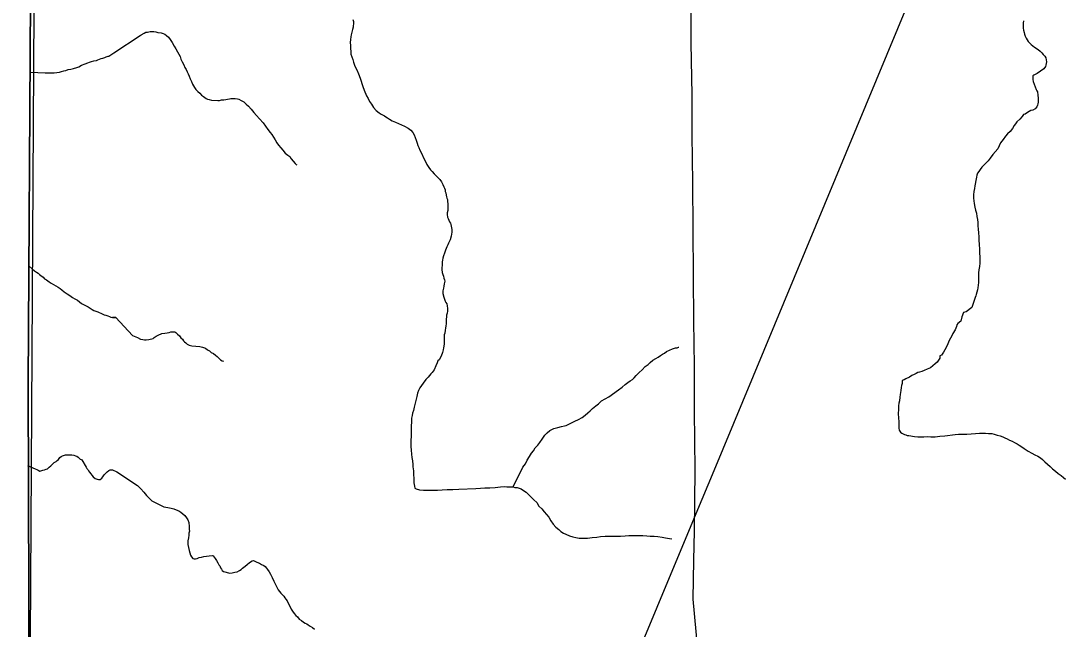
# Model space of a CAD drawing. Extents: x 2010165 to 2382125, y 1060529 to 1407316.
# Drawn here: x 2139493 to 2147994, y 1208766 to 1213712 of the extents above; entities that cross this region are included whole.
import ezdxf

# ---------------------------------------------------------------- set-up
doc = ezdxf.new("R2010")
doc.units = 0
for name, color, linetype in [('GM_X_Adjacent_County', 7, 'Continuous'), ('GM_X_Corporation', 7, 'Continuous'), ('GM_X_County', 7, 'Continuous'), ('GM_X_Minor_River', 7, 'Continuous'), ('GM_X_Rail_Line', 7, 'Continuous'), ('GM_X_State_Route', 7, 'Continuous')]:
    doc.layers.add(name, color=color, linetype=linetype)

msp = doc.modelspace()

# ---------------------------------------------------------------- linework, layer by layer
at = {"layer": 'GM_X_Adjacent_County'}
msp.add_lwpolyline([(2139646.1, 1221239.5), (2139604.7, 1218402.7), (2139571.8, 1213893.1), (2139553.6, 1210761.2), (2139563.1, 1207294.1), (2139522.3, 1201475.3), (2139521.7, 1198873.5), (2139549.1, 1193676.6), (2134076.1, 1193549.4), (2129443.2, 1193492.7), (2126053.1, 1193488.1), (2117908.3, 1193445.4), (2113522.7, 1193410.7)], dxfattribs=at)
at = {"layer": 'GM_X_Corporation'}
msp.add_lwpolyline([(2154020.1, 1193994.5), (2151351.3, 1193919.5), (2151107.4, 1193912.6), (2150229, 1193893.7), (2145028.4, 1193800.8), (2144321.2, 1193786.8), (2140581.8, 1193696.4), (2139549.1, 1193676.6), (2139563.1, 1207294.1), (2139646.1, 1221239.5)], dxfattribs=at)
at = {"layer": 'GM_X_County'}
msp.add_lwpolyline([(2158006.9, 1194141.9), (2151106.9, 1193912.6), (2145028.4, 1193800.8), (2144321.2, 1193786.8), (2140581.8, 1193696.4), (2139549.1, 1193676.6), (2139521.7, 1198873.5), (2139522.3, 1201475.3), (2139563.1, 1207294.1), (2139553.6, 1210761.2), (2139571.8, 1213893.1), (2139604.7, 1218402.7), (2139646.1, 1221239.5)], dxfattribs=at)
at = {"layer": 'GM_X_Minor_River'}
for points in [[(2142196.8, 1213724.7), (2142201, 1213708.7), (2142201.1, 1213698.7), (2142201.3, 1213686.7), (2142199.4, 1213674.6), (2142197.6, 1213660.5), (2142193.8, 1213642.4), (2142188.1, 1213620.3), (2142182.4, 1213600.2), (2142178.6, 1213582.1), (2142176.9, 1213562), (2142175.2, 1213535.9), (2142175.5, 1213511.8), (2142175.8, 1213487.7), (2142178.2, 1213463.7), (2142180.4, 1213441.6), (2142186.7, 1213419.6), (2142195, 1213397.7), (2142201.3, 1213375.7), (2142209.7, 1213351.7), (2142217.9, 1213333.8), (2142228.2, 1213313.8), (2142240.6, 1213281.9), (2142255.1, 1213247.9), (2142278.1, 1213178), (2142288.4, 1213150), (2142307.1, 1213102.1), (2142319.4, 1213080.2), (2142331.7, 1213058.3), (2142348.1, 1213034.4), (2142364.4, 1213008.5), (2142384.8, 1212984.7), (2142411.1, 1212964.9), (2142427.3, 1212953.1), (2142443.4, 1212945.3), (2142453.5, 1212939.4), (2142463.6, 1212933.5), (2142477.7, 1212923.6), (2142493.9, 1212913.8), (2142516.1, 1212900), (2142542.3, 1212888.3), (2142616.9, 1212855.1), (2142647.1, 1212841.4), (2142667.4, 1212823.6), (2142683.6, 1212805.8), (2142693.9, 1212785.8), (2142702.2, 1212763.9), (2142710.5, 1212741.9), (2142718.9, 1212717.9), (2142725.1, 1212700), (2142733.3, 1212682), (2142741.7, 1212660), (2142754, 1212636.1), (2142774.6, 1212594.2), (2142786.9, 1212568.3), (2142799.3, 1212544.4), (2142813.6, 1212520.5), (2142827.9, 1212502.6), (2142842.1, 1212486.7), (2142858.4, 1212468.9), (2142874.6, 1212453), (2142890.8, 1212437.2), (2142905.1, 1212421.3), (2142917.3, 1212403.4), (2142927.6, 1212381.4), (2142937.9, 1212363.5), (2142942, 1212351.5), (2142946.2, 1212337.5), (2142948.4, 1212325.5), (2142952.5, 1212313.5), (2142954.8, 1212295.5), (2142959, 1212281.5), (2142961.1, 1212271.5), (2142965.3, 1212259.5), (2142967.5, 1212243.5), (2142969.8, 1212223.4), (2142970.1, 1212195.4), (2142968.4, 1212171.3), (2142964.7, 1212151.2), (2142964.9, 1212137.1), (2142967.1, 1212117.1), (2142971.3, 1212105.1), (2142977.5, 1212091.1), (2142983.7, 1212079.2), (2142989.8, 1212067.2), (2142994, 1212057.2), (2143002.5, 1212017.2)], [(2147654.4, 1213713.5), (2147652.7, 1213695.4), (2147652.9, 1213677.4), (2147653.2, 1213653.3), (2147655.4, 1213637.3), (2147659.7, 1213617.3), (2147663.9, 1213603.3), (2147670.1, 1213587.3), (2147678.3, 1213571.4), (2147686.5, 1213559.4), (2147694.7, 1213545.5), (2147706.9, 1213531.6), (2147719.1, 1213519.7), (2147731.2, 1213509.8), (2147745.4, 1213500), (2147773.7, 1213480.2), (2147791.9, 1213466.4), (2147806.1, 1213452.6), (2147816.3, 1213438.6), (2147828.5, 1213424.8), (2147836.7, 1213410.8), (2147840.9, 1213394.8), (2147843.1, 1213378.8), (2147841.3, 1213364.7), (2147837.5, 1213352.6), (2147833.6, 1213342.6), (2147821.8, 1213322.3), (2147794, 1213303.9), (2147766.2, 1213283.5), (2147740.4, 1213271.2), (2147730.4, 1213267), (2147730.6, 1213255), (2147730.8, 1213236.9), (2147735, 1213218.9), (2147759.9, 1213155.1), (2147764.1, 1213145.1), (2147770.2, 1213135.1), (2147772.5, 1213109.1), (2147774.9, 1213083), (2147775.1, 1213064.9), (2147775.3, 1213052.9), (2147773.5, 1213036.8), (2147769.6, 1213026.8), (2147763.8, 1213014.6), (2147749.9, 1212998.4), (2147732.1, 1212986.2), (2147714.1, 1212983.9), (2147688.2, 1212967.6), (2147670.4, 1212955.3), (2147656.4, 1212951.1), (2147644.6, 1212934.9), (2147626.8, 1212912.7), (2147601.1, 1212892.3), (2147589.3, 1212876.1), (2147579.4, 1212861.9), (2147565.7, 1212837.7), (2147546, 1212813.4), (2147526.2, 1212795.1), (2147508.4, 1212774.8), (2147488.8, 1212748.4), (2147467.1, 1212720.1), (2147445.7, 1212671.7), (2147406.2, 1212627.1), (2147384.6, 1212596.7), (2147368.8, 1212574.4), (2147355, 1212560.2), (2147341.1, 1212546), (2147327.3, 1212533.8)], [(2140250.8, 1213452.2), (2140463.4, 1213595.1), (2140473.4, 1213599.2), (2140497.3, 1213611.6), (2140511.2, 1213619.8), (2140525.2, 1213621.9), (2140535.2, 1213624.1), (2140547.2, 1213626.2), (2140561.2, 1213626.4), (2140575.2, 1213626.6), (2140593.3, 1213622.8), (2140609.4, 1213619), (2140635.5, 1213615.3), (2140651.6, 1213609.4), (2140665.7, 1213603.6), (2140679.8, 1213593.7), (2140694, 1213579.9), (2140708.3, 1213562), (2140724.7, 1213536.1), (2140741.1, 1213508.2), (2140755.4, 1213484.3), (2140767.7, 1213460.4), (2140778, 1213442.5), (2140790.3, 1213422.6), (2140796.5, 1213402.6), (2140806.8, 1213380.6), (2140819.2, 1213354.7), (2140829.5, 1213332.8), (2140839.7, 1213316.8), (2140846, 1213298.8), (2140854.2, 1213280.9), (2140862.5, 1213262.9), (2140870.8, 1213241), (2140881.1, 1213221), (2140889.4, 1213199.1), (2140899.6, 1213185.1), (2140905.8, 1213171.2), (2140918, 1213155.3), (2140934.3, 1213137.4), (2140950.5, 1213123.6), (2140964.7, 1213107.7), (2140978.8, 1213097.8), (2140991, 1213090), (2141001.1, 1213082.1), (2141013.2, 1213076.2), (2141025.3, 1213072.3), (2141045.4, 1213066.6), (2141095.5, 1213065.2), (2141111.5, 1213065.3), (2141127.5, 1213069.6), (2141145.5, 1213071.8), (2141161.5, 1213074), (2141175.5, 1213076.2), (2141191.5, 1213078.4), (2141203.5, 1213080.5), (2141213.5, 1213080.7), (2141237.5, 1213080.9), (2141255.6, 1213079.2), (2141267.7, 1213075.3), (2141285.8, 1213065.5), (2141308, 1213053.7), (2141326.3, 1213035.9), (2141346.5, 1213018.1), (2141366.9, 1212994.3), (2141389.3, 1212968.4), (2141411.6, 1212942.6), (2141436, 1212916.9), (2141464.5, 1212883.1), (2141484.9, 1212855.3), (2141503.3, 1212829.4), (2141521.6, 1212805.6), (2141535.9, 1212787.7), (2141550.2, 1212765.8), (2141562.5, 1212743.9), (2141576.8, 1212722), (2141591.1, 1212702.1), (2141609.4, 1212680.2), (2141625.7, 1212660.4), (2141644, 1212636.5), (2141666.3, 1212620.7), (2141682.5, 1212608.9), (2141694.7, 1212591), (2141709, 1212571.1), (2141725.3, 1212553.2), (2141733.4, 1212543.3), (2141739.5, 1212541.4)], [(2139571.7, 1213296.3), (2139690.3, 1213291.1), (2139700.3, 1213289.2), (2139714.3, 1213289.4), (2139738.4, 1213289.7), (2139764.5, 1213290.1), (2139786.5, 1213292.4), (2139808.5, 1213296.8), (2139824.5, 1213301), (2139842.4, 1213305.3), (2139860.4, 1213309.6), (2139878.4, 1213315.9), (2139900.4, 1213320.2), (2139922.3, 1213326.5), (2139948.3, 1213332.9), (2139966.3, 1213339.2), (2139988.1, 1213351.6), (2140016, 1213364), (2140038, 1213370.4), (2140052, 1213376.6), (2140067.9, 1213382.8), (2140087.9, 1213387.1), (2140107.9, 1213391.4), (2140119.9, 1213395.6), (2140133.8, 1213401.9), (2140145.8, 1213406), (2140161.8, 1213408.3), (2140175.7, 1213414.5), (2140187.7, 1213420.7), (2140203.6, 1213424.9), (2140209.7, 1213425), (2140250.8, 1213452.1)], [(2147327.3, 1212533.8), (2147315.4, 1212521.6), (2147303.6, 1212503.4), (2147291.8, 1212487.2), (2147282, 1212473.1), (2147276.2, 1212458.9), (2147272.4, 1212440.8), (2147270.6, 1212428.8), (2147259.3, 1212370.4), (2147255.6, 1212348.3), (2147251.9, 1212324.2), (2147248.2, 1212298.1), (2147248.6, 1212272), (2147250.9, 1212248), (2147255.2, 1212227.9), (2147259.6, 1212197.9), (2147265.9, 1212173.9), (2147272.2, 1212147.9), (2147276.6, 1212121.9), (2147280.9, 1212097.8), (2147283.3, 1212071.8), (2147283.6, 1212045.7), (2147285.9, 1212019.7), (2147290.3, 1211989.6), (2147290.8, 1211957.5), (2147293.1, 1211927.5), (2147293.6, 1211895.4), (2147296.1, 1211853.3), (2147298.6, 1211821.2), (2147298.9, 1211795.1), (2147299.3, 1211767), (2147299.6, 1211741), (2147297.9, 1211714.9), (2147292.3, 1211688.7), (2147288.6, 1211664.6), (2147288.8, 1211644.5), (2147289.1, 1211624.5), (2147289.4, 1211604.4), (2147289.6, 1211584.3), (2147285.9, 1211562.2), (2147284.2, 1211542.1), (2147280.4, 1211524.1), (2147276.6, 1211505.9), (2147268.9, 1211487.8), (2147267, 1211475.7), (2147263.2, 1211463.6), (2147234.2, 1211381), (2147188.6, 1211346.4), (2147166.6, 1211340.1), (2147153, 1211305.8), (2147145.5, 1211271.6), (2147121.7, 1211251.2), (2147113.8, 1211241.1), (2147110, 1211227), (2147098.4, 1211198.8), (2147080.7, 1211170.5), (2147070.9, 1211152.3), (2147061.2, 1211132.1), (2147051.4, 1211112), (2147039.7, 1211085.7), (2147026.1, 1211057.5), (2147004.5, 1211019.1), (2146986.8, 1210994.8), (2146974.9, 1210988.6), (2146973.1, 1210968.6), (2146953.5, 1210936.2), (2146935.7, 1210924), (2146917.8, 1210907.7), (2146898, 1210891.4), (2146872.1, 1210879), (2146848.2, 1210868.7), (2146828.3, 1210860.4), (2146808.3, 1210856.2), (2146794.4, 1210852), (2146780.4, 1210845.8), (2146764.5, 1210837.6), (2146746.6, 1210827.3), (2146726.7, 1210815.1), (2146696.9, 1210800.6), (2146682.9, 1210794.4), (2146669, 1210788.3), (2146667.3, 1210764.2), (2146663.5, 1210748.1), (2146659.7, 1210730), (2146656, 1210707.9), (2146654.2, 1210689.8), (2146652.4, 1210673.7), (2146648.7, 1210651.6), (2146645.1, 1210623.5), (2146641.3, 1210603.3), (2146637.6, 1210583.2), (2146637.8, 1210569.2), (2146638.1, 1210545.1), (2146636.3, 1210527.1), (2146636.5, 1210511), (2146636.8, 1210490.9), (2146639, 1210478.9), (2146639.3, 1210456.9), (2146639.5, 1210440.8), (2146639.7, 1210424.8), (2146639.8, 1210414.8)], [(2143002.5, 1212017.2), (2143002.8, 1211995.1), (2142997.2, 1211963), (2142987.6, 1211930.8), (2142975.9, 1211904.5), (2142968.1, 1211892.4), (2142960.3, 1211874.2), (2142950.6, 1211848), (2142942.9, 1211823.9), (2142935.2, 1211801.7), (2142929.4, 1211783.6), (2142925.7, 1211767.5), (2142921.8, 1211753.4), (2142922, 1211741.3), (2142922.2, 1211723.3), (2142920.4, 1211707.2), (2142920.6, 1211691.2), (2142923, 1211667.1), (2142929.2, 1211649.2), (2142933.4, 1211635.2), (2142937.6, 1211621.2), (2142941.8, 1211607.2), (2142943.9, 1211595.2), (2142940.2, 1211573.1), (2142936.5, 1211554.9), (2142932.7, 1211538.8), (2142928.9, 1211516.7), (2142929.2, 1211496.7), (2142935.6, 1211466.7), (2142941.8, 1211448.7), (2142948.1, 1211432.7), (2142954.2, 1211422.8), (2142960.3, 1211412.8), (2142964.6, 1211394.8), (2142966.9, 1211372.8), (2142967.1, 1211352.7), (2142963.4, 1211334.6), (2142959.6, 1211320.5), (2142957.8, 1211304.4), (2142956, 1211286.3), (2142956.3, 1211266.3), (2142954.5, 1211248.2), (2142952.7, 1211232.1), (2142950.9, 1211214.1), (2142947.1, 1211198), (2142943.5, 1211171.8), (2142939.6, 1211159.8), (2142939.9, 1211139.7), (2142938.2, 1211115.6), (2142938.6, 1211083.5), (2142935, 1211053.4), (2142931.2, 1211037.3), (2142925.5, 1211015.1), (2142913.8, 1210986.9), (2142898.2, 1210956.6), (2142888.3, 1210948.5), (2142882.5, 1210930.3), (2142872.8, 1210906.1), (2142857.2, 1210873.9), (2142841.5, 1210853.6), (2142831.6, 1210843.4), (2142819.7, 1210829.2), (2142807.9, 1210815.1), (2142790.1, 1210794.8), (2142768.5, 1210766.4), (2142740.9, 1210728), (2142729.2, 1210707.8), (2142721.5, 1210685.6), (2142715.8, 1210657.4), (2142694.9, 1210570.9), (2142689.2, 1210544.8), (2142681.5, 1210522.6), (2142677.8, 1210502.5), (2142674.1, 1210480.4), (2142672.5, 1210450.3), (2142670.9, 1210418.2), (2142671.3, 1210388.1), (2142669.7, 1210357.9), (2142670, 1210331.9), (2142668.4, 1210301.8), (2142668.7, 1210275.7), (2142669, 1210251.6), (2142671.4, 1210221.6), (2142673.9, 1210189.5), (2142676.2, 1210161.4), (2142680.6, 1210133.4), (2142683, 1210105.3), (2142685.3, 1210085.3), (2142687.5, 1210069.3), (2142689.7, 1210053.2), (2142689.9, 1210037.2), (2142690.1, 1210021.2), (2142692.5, 1209993.1), (2142693, 1209955), (2142697.3, 1209929), (2142701.5, 1209913), (2142711.6, 1209907.1), (2142739.8, 1209899.4), (2142769.9, 1209895.8), (2142803.9, 1209896.2), (2142844, 1209896.7)], [(2139560.2, 1211717.1), (2139585.1, 1211696.3), (2139603.4, 1211680.5), (2139621.6, 1211668.7), (2139633.7, 1211660.9), (2139643.9, 1211651), (2139656.1, 1211641.1), (2139674.3, 1211627.4), (2139686.5, 1211615.5), (2139700.7, 1211607.7), (2139712.8, 1211599.8), (2139725, 1211590), (2139741.2, 1211580.2), (2139759.4, 1211568.4), (2139777.6, 1211558.6), (2139795.8, 1211546.9), (2139812, 1211537.1), (2139828.2, 1211525.3), (2139846.5, 1211509.5), (2139870.8, 1211493.8), (2139891, 1211480), (2139913.3, 1211464.3), (2139933.5, 1211452.6), (2139953.7, 1211440.8), (2139972, 1211427), (2139988.2, 1211415.2), (2140030.6, 1211391.8), (2140040.7, 1211385.9), (2140056.9, 1211376.1), (2140073.1, 1211366.3), (2140087.3, 1211358.5), (2140103.4, 1211352.7), (2140119.5, 1211346.9), (2140129.6, 1211341), (2140143.8, 1211335.2), (2140153.9, 1211329.3), (2140172, 1211321.6), (2140186.1, 1211319.8), (2140200.2, 1211314), (2140214.3, 1211308.2), (2140226.4, 1211302.3), (2140238.5, 1211300.5), (2140265.7, 1211300.7), (2140265.7, 1211300.7), (2140238.5, 1211300.5)], [(2140265.7, 1211300.8), (2140403.3, 1211154.7), (2140441.6, 1211137.1), (2140467.8, 1211125.4), (2140485.9, 1211121.6), (2140499.9, 1211119.8), (2140513.9, 1211119.9), (2140535.9, 1211122.2), (2140569.9, 1211130.6), (2140579.8, 1211138.8), (2140593.7, 1211149), (2140611.6, 1211157.2), (2140641.5, 1211169.6), (2140665.5, 1211173.9), (2140685.5, 1211176.2), (2140699.5, 1211178.4), (2140713.5, 1211182.6), (2140725.5, 1211184.7), (2140735.5, 1211184.8), (2140745.5, 1211183), (2140755.6, 1211177.1), (2140769.8, 1211165.2), (2140784, 1211151.3), (2140796.2, 1211135.4), (2140810.4, 1211123.6), (2140818.6, 1211111.6), (2140826.7, 1211101.7), (2140836.8, 1211093.8), (2140847, 1211083.9), (2140863.1, 1211076.1), (2140885.2, 1211070.3), (2140951.4, 1211065.1), (2140971.5, 1211059.3), (2140995.7, 1211049.6), (2141011.9, 1211037.8), (2141028, 1211027.9), (2141042.2, 1211016.1), (2141060.4, 1211006.3), (2141076.6, 1210994.4), (2141090.7, 1210982.6), (2141104.9, 1210968.7), (2141119.1, 1210956.8), (2141133.3, 1210947), (2141143.3, 1210945.1), (2141143.3, 1210945.1), (2141143.3, 1210947.1)], [(2143501.3, 1209922.6), (2143578.8, 1210082.2), (2143602.5, 1210110.6), (2143616.2, 1210138.9), (2143633.8, 1210171.2), (2143651.5, 1210197.5), (2143665.2, 1210215.7), (2143681, 1210240), (2143700.7, 1210262.3), (2143718.4, 1210284.6), (2143738.1, 1210310.9), (2143757.7, 1210343.2), (2143777.5, 1210361.5), (2143799.3, 1210381.9), (2143831.2, 1210396.3), (2143865.1, 1210406.8), (2143895, 1210415.1), (2143919, 1210419.4), (2143933, 1210421.6), (2143954.9, 1210433.9), (2143976.8, 1210444.2), (2144002.7, 1210456.6), (2144032.5, 1210471), (2144062.4, 1210487.4), (2144088.2, 1210505.8), (2144110, 1210524.1), (2144127.8, 1210542.4), (2144147.6, 1210560.7), (2144175.3, 1210583.1), (2144195.1, 1210599.4), (2144220.9, 1210621.8), (2144250.7, 1210640.2), (2144280.6, 1210654.6), (2144358, 1210711.7), (2144387.7, 1210734.2), (2144411.5, 1210754.5), (2144435.3, 1210772.9), (2144453.2, 1210785.1), (2144473, 1210797.4), (2144486.9, 1210809.6), (2144502.7, 1210827.9), (2144526.4, 1210854.2), (2144552.2, 1210874.6), (2144575.9, 1210901), (2144599.7, 1210919.3), (2144615.5, 1210935.6), (2144637.3, 1210953.9), (2144661.1, 1210968.2), (2144681, 1210978.5), (2144700.9, 1210990.8), (2144716.8, 1211001), (2144732.7, 1211011.2), (2144750.6, 1211023.5), (2144774.5, 1211033.8), (2144798.4, 1211044.2), (2144822.3, 1211052.5), (2144836.3, 1211054.6), (2144848.3, 1211058.8), (2144850.3, 1211058.8)], [(2146639.8, 1210414.8), (2146640, 1210400.7), (2146642.2, 1210382.7), (2146654.4, 1210368.8), (2146664.6, 1210360.9), (2146674.7, 1210355), (2146686.7, 1210349.1), (2146698.8, 1210345.3), (2146708.9, 1210341.4), (2146722.9, 1210339.5), (2146737, 1210337.7), (2146751, 1210335.9), (2146767.1, 1210332.1), (2146795.2, 1210330.4), (2146817.2, 1210328.7), (2146845.3, 1210331), (2146871.3, 1210331.3), (2146901.4, 1210329.7), (2146935.4, 1210330.1), (2146973.4, 1210334.6), (2147015.5, 1210339.1), (2147099.5, 1210348.2), (2147125.5, 1210350.5), (2147157.5, 1210350.9), (2147193.6, 1210351.3), (2147229.6, 1210353.8), (2147265.6, 1210358.2), (2147297.7, 1210358.6), (2147321.7, 1210358.9), (2147345.8, 1210359.2), (2147371.8, 1210357.5), (2147397.9, 1210355.8), (2147418, 1210352.1), (2147440.1, 1210344.3), (2147466.2, 1210338.6), (2147486.4, 1210330.9), (2147504.5, 1210321.1), (2147522.7, 1210313.2), (2147542.8, 1210303.5), (2147563, 1210293.7), (2147583.2, 1210283.9), (2147603.3, 1210274.1), (2147621.5, 1210262.3), (2147641.7, 1210248.5), (2147661.9, 1210234.7), (2147694.3, 1210213), (2147722.5, 1210197.3), (2147748.8, 1210183.6), (2147771, 1210171.8), (2147793.2, 1210158.1), (2147811.4, 1210144.3), (2147829.7, 1210126.4), (2147851.9, 1210108.6), (2147872.2, 1210088.8), (2147892.5, 1210069), (2147914.8, 1210051.2), (2147937.1, 1210031.5), (2147963.3, 1210015.7), (2147981.6, 1209999.9), (2147997.8, 1209986.1)], [(2139548.5, 1210097.4), (2139610.7, 1210069.4), (2139622.8, 1210063.6), (2139632.9, 1210057.7), (2139647.1, 1210051.9), (2139671, 1210058.2), (2139685, 1210062.4), (2139699, 1210066.7), (2139709, 1210070.8), (2139724.8, 1210083.1), (2139736.7, 1210093.3), (2139748.6, 1210105.5), (2139764.4, 1210119.8), (2139780.3, 1210130.1), (2139790.2, 1210138.2), (2139800.1, 1210146.4), (2139811.9, 1210162.6), (2139821.8, 1210168.8), (2139831.8, 1210174.9), (2139855.7, 1210183.3), (2139867.7, 1210183.5), (2139889.8, 1210183.8), (2139907.8, 1210182.1), (2139923.9, 1210180.3), (2139938, 1210176.5), (2139948.1, 1210172.6), (2139960.2, 1210164.8), (2139976.5, 1210149), (2139986.6, 1210145.1), (2139998.9, 1210129.2), (2140017.4, 1210097.4), (2140025.6, 1210083.5), (2140031.7, 1210073.5), (2140037.9, 1210063.6), (2140044.1, 1210053.6), (2140052.3, 1210041.7), (2140062.5, 1210029.8), (2140070.6, 1210017.9), (2140080.9, 1210004), (2140099.1, 1209990.2), (2140115.3, 1209984.4), (2140125.3, 1209982.6), (2140139.3, 1209982.8), (2140151.2, 1209995), (2140161.1, 1210003.2), (2140170.9, 1210021.4), (2140184.7, 1210035.6), (2140194.6, 1210045.8), (2140208.4, 1210056), (2140220.4, 1210060.2), (2140238.5, 1210060.5), (2140274.4, 1210045.3)], [(2140274.4, 1210044.6), (2140443.3, 1209933.4), (2140469.8, 1209905.6), (2140494.1, 1209879.8), (2140516.5, 1209854), (2140538.9, 1209830.2), (2140559.2, 1209810.4), (2140629.8, 1209773.2), (2140656, 1209759.4), (2140690.1, 1209753.9), (2140716.2, 1209750.2), (2140738.3, 1209744.4), (2140758.5, 1209736.6), (2140778.6, 1209728.9), (2140796.8, 1209717), (2140813, 1209703.2), (2140829.2, 1209689.3), (2140841.5, 1209671.4), (2140851.7, 1209653.5), (2140860, 1209633.6), (2140864.5, 1209599.5), (2140864.7, 1209577.4), (2140864.9, 1209563.4), (2140861.1, 1209547.3), (2140859.4, 1209529.2), (2140857.6, 1209509.1), (2140853.9, 1209485), (2140852.3, 1209454.9), (2140856.7, 1209428.9), (2140863, 1209404.9), (2140869.3, 1209386.9), (2140875.5, 1209366.9), (2140883.7, 1209353), (2140893.9, 1209339.1), (2140904, 1209337.2), (2140914, 1209337.3), (2140929.9, 1209341.5), (2140945.9, 1209347.7), (2140963.9, 1209352), (2140983.8, 1209356.2), (2141003.8, 1209360.5), (2141025.8, 1209362.8), (2141049.8, 1209365.1), (2141059.9, 1209363.2), (2141076.2, 1209341.3), (2141086.5, 1209323.4), (2141096.7, 1209305.4), (2141104.9, 1209289.5), (2141113.1, 1209279.6), (2141119.3, 1209265.6), (2141125.4, 1209253.6), (2141131.6, 1209243.7), (2141143.7, 1209233.8), (2141194, 1209222.4), (2141214, 1209224.6), (2141234, 1209228.9), (2141253.9, 1209233.2), (2141271.9, 1209241.4), (2141287.8, 1209249.6), (2141297.6, 1209261.8), (2141319.5, 1209278.1), (2141335.3, 1209292.3), (2141355.1, 1209308.6), (2141375, 1209320.9), (2141387, 1209323.1), (2141399.1, 1209319.2), (2141415.2, 1209309.4), (2141435.4, 1209301.6), (2141451.5, 1209291.8), (2141471.6, 1209284), (2141481.8, 1209274.1), (2141492, 1209262.2), (2141502.1, 1209250.2), (2141514.4, 1209232.3), (2141524.7, 1209212.4), (2141539, 1209186.5), (2141553.5, 1209156.6), (2141569.9, 1209122.7), (2141588.4, 1209086.8), (2141610.8, 1209059), (2141633.2, 1209033.2), (2141643.4, 1209021.3), (2141651.6, 1209009.3), (2141661.8, 1208995.4), (2141670, 1208977.5), (2141682.3, 1208953.6), (2141692.7, 1208929.6), (2141704.9, 1208911.7), (2141719.2, 1208893.8), (2141731.4, 1208877.9), (2141745.6, 1208866.1), (2141759.9, 1208848.2), (2141778, 1208836.4), (2141794.2, 1208822.5), (2141808.4, 1208814.7), (2141820.5, 1208808.8), (2141832.6, 1208800.9), (2141848.8, 1208791.1)], [(2142844, 1209896.7), (2142884.1, 1209897.1), (2142922.1, 1209899.6), (2142964.1, 1209902.2), (2143010.2, 1209902.7), (2143058.3, 1209905.3), (2143196.4, 1209909), (2143234.5, 1209911.5), (2143270.5, 1209913.9), (2143310.6, 1209914.4), (2143354.6, 1209919), (2143396.6, 1209923.5), (2143428.6, 1209925.9), (2143450.7, 1209924.2), (2143464.7, 1209924.3), (2143484.8, 1209922.6), (2143500.8, 1209922.8), (2143514.9, 1209918.9), (2143532.9, 1209917.2), (2143551, 1209911.4), (2143567.1, 1209905.6), (2143585.3, 1209893.7), (2143605.5, 1209879.9), (2143625.8, 1209860.1), (2143648.2, 1209838.3), (2143670.5, 1209818.6), (2143692.8, 1209796.8), (2143711.2, 1209766.9), (2143735.6, 1209743.1), (2143753.9, 1209719.3), (2143772.2, 1209699.4), (2143790.5, 1209675.6), (2143806.9, 1209647.7), (2143827.3, 1209619.8), (2143849.7, 1209596.1), (2143872, 1209576.3), (2143890.2, 1209560.4), (2143910.4, 1209546.6), (2143930.6, 1209536.9), (2143960.8, 1209525.2), (2143986.9, 1209517.5), (2144011.1, 1209509.8), (2144037.2, 1209506.1), (2144069.3, 1209504.5), (2144105.3, 1209506.9), (2144143.3, 1209511.4), (2144181.3, 1209513.9), (2144213.3, 1209518.3), (2144249.4, 1209520.7), (2144287.4, 1209521.2), (2144325.5, 1209521.6), (2144375.6, 1209522.3), (2144411.6, 1209524.7), (2144441.6, 1209527.1), (2144469.7, 1209527.4), (2144557.8, 1209526.5), (2144587.9, 1209524.9), (2144616, 1209523.2), (2144648, 1209521.6), (2144678.1, 1209518), (2144714.3, 1209514.4), (2144742.4, 1209508.7), (2144774.5, 1209503.1), (2144792.6, 1209501.3), (2144792.6, 1209501.3)], [(2141848.8, 1208791.1), (2141866.9, 1208779.3), (2141883.2, 1208765.4)]]:
    msp.add_lwpolyline(points, dxfattribs=at)
at = {"layer": 'GM_X_Rail_Line'}
for points in [[(2145005, 1209738.1), (2145123.6, 1210022.4), (2146878.2, 1214245.9), (2147238.6, 1215111.6), (2147722.1, 1216275.4), (2148587.8, 1218354.9)], [(2139551, 1196578.6), (2139781, 1197160.3), (2141193.1, 1200580), (2143996.7, 1207322.9), (2145005, 1209738.1)]]:
    msp.add_lwpolyline(points, dxfattribs=at)
at = {"layer": 'GM_X_State_Route'}
msp.add_lwpolyline([(2145004.3, 1208598.9), (2144967.7, 1209008.8), (2144972.6, 1209325.6), (2144976.8, 1209562.1), (2144979, 1209802.7), (2144981.4, 1210061.4), (2144977.8, 1210538.6), (2144977.2, 1210905.6), (2144972.6, 1211274.5), (2144970, 1211637.5), (2144965.5, 1212022.5), (2144963, 1212395.5), (2144958.6, 1212786.6), (2144957.6, 1213111.4), (2144951.4, 1213530.5), (2144951, 1213921.6)], dxfattribs=at)

doc.saveas('drawing.dxf')
